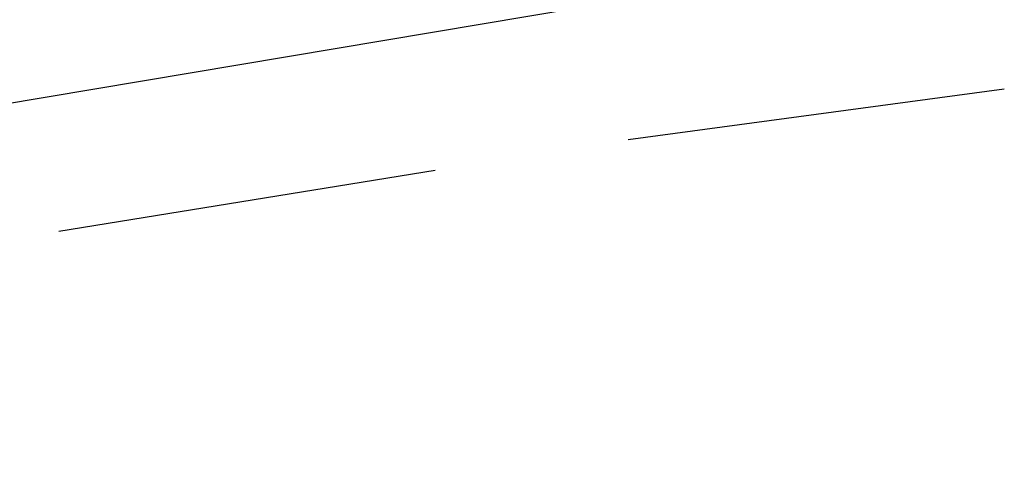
# Model space of a CAD drawing. Header units: feet. Extents: x -79 to 198, y -22 to 181.
# Tile 659 of 982: x 70.842 to 72.133, y 151.671 to 152.269. Entities that reach past the tile are written whole.
import ezdxf

# ---------------------------------------------------------------- set-up
doc = ezdxf.new("R2010")
doc.units = ezdxf.units.FT
doc.layers.add('A-LINEA', color=7, linetype='CONTINUOUS')

msp = doc.modelspace()

# ---------------------------------------------------------------- linework, layer by layer
at = {"layer": 'A-LINEA'}
for p, q in [((67.92, 151.6711), (71.5733, 152.2844)), ((67.92, 151.6711), (71.5733, 152.2844)), ((72.1333, 152.1778), (71.64, 152.1111)), ((72.1333, 152.1778), (71.64, 152.1111)), ((71.3867, 152.0711), (70.8933, 151.9911)), ((71.3867, 152.0711), (70.8933, 151.9911))]:
    msp.add_line(p, q, dxfattribs=at)

doc.saveas('drawing.dxf')
